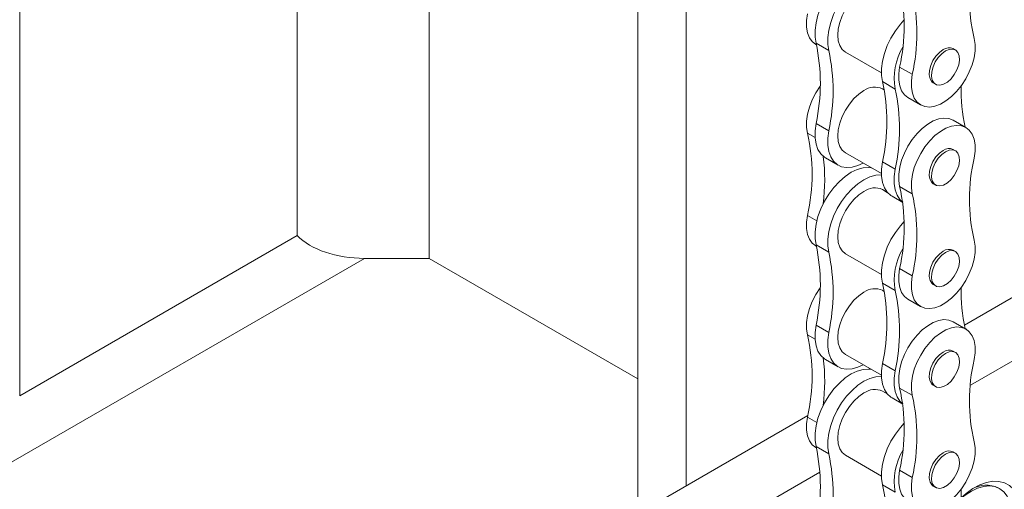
# Model space of a CAD drawing. Header units: millimetres. Extents: x 525 to 29324, y 175 to 20618.
# Tile 456 of 588: x 25311 to 25565, y 12554 to 12675. Entities that reach past the tile are written whole.
import ezdxf

# ---------------------------------------------------------------- set-up
doc = ezdxf.new("R2010")
doc.units = ezdxf.units.MM
doc.linetypes.add('SLD-Continua', pattern=[0])

msp = doc.modelspace()

# ---------------------------------------------------------------- linework, layer by layer
at = {"color": 7, "linetype": 'SLD-Continua', "lineweight": 18, "ltscale": 35}
for p, q in [((25482.84, 12555.04), (25482.84, 12891.49)), ((25482.84, 12555.04), (25482.84, 12891.49)), ((25482.84, 12555.04), (25482.84, 12891.49)), ((25482.84, 12555.04), (25482.84, 12891.49)), ((25482.84, 12555.04), (25482.84, 12891.49)), ((25482.84, 12555.04), (25482.84, 12891.49)), ((25482.84, 12555.04), (25482.84, 12891.49)), ((25482.84, 12555.04), (25482.84, 12891.49)), ((25482.84, 12555.04), (25482.84, 12891.49)), ((25482.84, 12555.04), (25482.84, 12891.49)), ((25470.46, 12547.89), (25470.46, 12884.35)), ((25470.46, 12547.89), (25470.46, 12884.35)), ((25470.46, 12547.89), (25470.46, 12884.35)), ((25470.46, 12547.89), (25470.46, 12884.35)), ((25470.46, 12547.89), (25470.46, 12884.35)), ((25470.46, 12547.89), (25470.46, 12884.35)), ((25470.46, 12547.89), (25470.46, 12884.35)), ((25470.46, 12547.89), (25470.46, 12884.35)), ((25470.46, 12547.89), (25470.46, 12884.35)), ((25470.46, 12547.89), (25470.46, 12884.35)), ((25416.72, 12613.55), (25416.72, 12853.33)), ((25416.72, 12613.55), (25416.72, 12853.33)), ((25416.72, 12613.55), (25416.72, 12853.33)), ((25416.72, 12613.55), (25416.72, 12853.33)), ((25416.72, 12613.55), (25416.72, 12853.33)), ((25416.72, 12613.55), (25416.72, 12853.33)), ((25416.72, 12613.55), (25416.72, 12853.33)), ((25416.72, 12613.55), (25416.72, 12853.33)), ((25416.72, 12613.55), (25416.72, 12853.33)), ((25416.72, 12613.55), (25416.72, 12853.33)), ((25382.78, 12619.42), (25382.78, 12833.74)), ((25382.78, 12619.42), (25382.78, 12833.74)), ((25382.78, 12619.42), (25382.78, 12833.74)), ((25382.78, 12619.42), (25382.78, 12833.74)), ((25382.78, 12619.42), (25382.78, 12833.74)), ((25382.78, 12619.42), (25382.78, 12833.74)), ((25382.78, 12619.42), (25382.78, 12833.74)), ((25382.78, 12619.42), (25382.78, 12833.74)), ((25382.78, 12619.42), (25382.78, 12833.74)), ((25382.78, 12619.42), (25382.78, 12833.74)), ((25311.36, 12578.2), (25311.36, 12792.53)), ((25311.36, 12578.2), (25311.36, 12792.53)), ((25311.36, 12578.2), (25311.36, 12792.53)), ((25311.36, 12578.2), (25311.36, 12792.53)), ((25311.36, 12578.2), (25311.36, 12792.53)), ((25311.36, 12578.2), (25311.36, 12792.53)), ((25311.36, 12578.2), (25311.36, 12792.53)), ((25311.36, 12578.2), (25311.36, 12792.53)), ((25311.36, 12578.2), (25311.36, 12792.53)), ((25311.36, 12578.2), (25311.36, 12792.53)), ((25516.22, 12668.59), (25516.37, 12668.51)), ((25516.28, 12668.88), (25519.55, 12666.99)), ((25523.84, 12666.62), (25533.09, 12661.28)), ((25552.13, 12667.17), (25551.55, 12667.51)), ((25541.05, 12660.9), (25537.78, 12662.78)), ((25536.64, 12657.12), (25533.38, 12659.01)), ((25546.45, 12658.68), (25547.04, 12658.34)), ((25533.83, 12656.92), (25533.36, 12657.19)), ((25539.92, 12654.91), (25543.19, 12653.03)), ((25516.28, 12648.25), (25519.55, 12646.37)), ((25554.81, 12647.23), (25551.55, 12649.12)), ((25514.08, 12645.75), (25516.02, 12644.63)), ((25523.84, 12640.69), (25533.09, 12635.35)), ((25552.13, 12641.24), (25551.55, 12641.58)), ((25518.73, 12639.38), (25522, 12637.5)), ((25536.64, 12636.5), (25533.38, 12638.38)), ((25546.45, 12632.75), (25547.04, 12632.42)), ((25534.62, 12630.54), (25533.36, 12631.26)), ((25541.05, 12630.18), (25537.78, 12632.07)), ((25535.83, 12629.52), (25538.58, 12627.93)), ((25514.08, 12624.61), (25516.48, 12623.22)), ((25311.36, 12578.2), (25382.78, 12619.42)), ((25311.36, 12578.2), (25382.78, 12619.42)), ((25311.36, 12578.2), (25382.78, 12619.42)), ((25311.36, 12578.2), (25382.78, 12619.42)), ((25311.36, 12578.2), (25382.78, 12619.42)), ((25311.36, 12578.2), (25382.78, 12619.42)), ((25311.36, 12578.2), (25382.78, 12619.42)), ((25311.36, 12578.2), (25382.78, 12619.42)), ((25311.36, 12578.2), (25382.78, 12619.42)), ((25311.36, 12578.2), (25382.78, 12619.42)), ((25516.22, 12616.74), (25516.37, 12616.65)), ((25516.28, 12617.02), (25519.55, 12615.13)), ((25552.13, 12615.31), (25551.55, 12615.65)), ((25400.07, 12613.55), (24941.9, 12349.12)), ((25400.07, 12613.55), (24941.9, 12349.12)), ((25400.07, 12613.55), (24941.9, 12349.12)), ((25400.07, 12613.55), (24941.9, 12349.12)), ((25400.07, 12613.55), (24941.9, 12349.12)), ((25400.07, 12613.55), (24941.9, 12349.12)), ((25400.07, 12613.55), (24941.9, 12349.12)), ((25400.07, 12613.55), (24941.9, 12349.12)), ((25400.07, 12613.55), (24941.9, 12349.12)), ((25400.07, 12613.55), (24941.9, 12349.12)), ((25416.72, 12613.55), (25400.07, 12613.55)), ((25416.72, 12613.55), (25400.07, 12613.55)), ((25416.72, 12613.55), (25400.07, 12613.55)), ((25416.72, 12613.55), (25400.07, 12613.55)), ((25416.72, 12613.55), (25400.07, 12613.55)), ((25416.72, 12613.55), (25400.07, 12613.55)), ((25416.72, 12613.55), (25400.07, 12613.55)), ((25416.72, 12613.55), (25400.07, 12613.55)), ((25416.72, 12613.55), (25400.07, 12613.55)), ((25416.72, 12613.55), (25400.07, 12613.55)), ((25416.72, 12613.55), (25470.46, 12582.54)), ((25416.72, 12613.55), (25470.46, 12582.54)), ((25416.72, 12613.55), (25470.46, 12582.54)), ((25416.72, 12613.55), (25470.46, 12582.54)), ((25416.72, 12613.55), (25470.46, 12582.54)), ((25416.72, 12613.55), (25470.46, 12582.54)), ((25416.72, 12613.55), (25470.46, 12582.54)), ((25416.72, 12613.55), (25470.46, 12582.54)), ((25416.72, 12613.55), (25470.46, 12582.54)), ((25416.72, 12613.55), (25470.46, 12582.54)), ((25523.84, 12614.76), (25533.09, 12609.42)), ((25541.05, 12609.04), (25537.78, 12610.92)), ((25578.3, 12610.13), (25554.46, 12596.37)), ((25578.3, 12610.13), (25554.46, 12596.37)), ((25578.3, 12610.13), (25554.46, 12596.37)), ((25533.83, 12605.06), (25533.36, 12605.33)), ((25536.64, 12605.27), (25533.38, 12607.15)), ((25546.45, 12606.83), (25547.04, 12606.49)), ((25539.92, 12603.06), (25543.19, 12601.17)), ((25592.44, 12601.97), (25556, 12580.94)), ((25592.44, 12601.97), (25556, 12580.94)), ((25592.44, 12601.97), (25556, 12580.94)), ((25554.81, 12595.38), (25551.55, 12597.26)), ((25516.28, 12596.4), (25519.55, 12594.51)), ((25514.08, 12593.89), (25516.02, 12592.77)), ((25552.13, 12589.38), (25551.55, 12589.72)), ((25518.73, 12587.53), (25522, 12585.64)), ((25523.84, 12588.83), (25533.09, 12583.49)), ((25536.64, 12584.64), (25533.38, 12586.53)), ((25534.62, 12578.68), (25533.36, 12579.41)), ((25541.05, 12578.33), (25537.78, 12580.21)), ((25546.45, 12580.9), (25547.04, 12580.56)), ((25535.83, 12577.66), (25538.58, 12576.07)), ((25514.15, 12573.11), (25256.33, 12424.31)), ((25514.15, 12573.11), (25256.33, 12424.31)), ((25514.15, 12573.11), (25256.33, 12424.31)), ((25514.08, 12572.75), (25516.48, 12571.36)), ((25516.22, 12564.88), (25516.37, 12564.79)), ((25516.28, 12565.16), (25519.55, 12563.28)), ((25523.84, 12562.91), (25533.09, 12557.57)), ((25552.13, 12563.46), (25551.55, 12563.79)), ((25541.05, 12557.18), (25537.78, 12559.07)), ((25517.29, 12558.6), (25270.47, 12416.14)), ((25517.29, 12558.6), (25270.47, 12416.14)), ((25517.29, 12558.6), (25270.47, 12416.14)), ((25536.64, 12553.41), (25533.38, 12555.3)), ((25546.45, 12554.97), (25547.04, 12554.63)), ((25563.52, 12554.33), (25563.17, 12554.54)), ((25563.52, 12554.33), (25563.17, 12554.54)), ((25563.52, 12554.33), (25563.17, 12554.54))]:
    msp.add_line(p, q, dxfattribs=at)
at = {"color": 7, "linetype": 'SLD-Continua', "lineweight": 18, "ltscale": 35, "flags": 128}
for points in [[(25530.45, 12688.73), (25529.78, 12688.81), (25528.37, 12688.71), (25526.87, 12688.28), (25525.33, 12687.54), (25523.8, 12686.51), (25522.3, 12685.21), (25520.89, 12683.68), (25519.6, 12681.96), (25518.46, 12680.09), (25517.51, 12678.14), (25516.78, 12676.15), (25516.28, 12674.17), (25516.02, 12672.27), (25516.02, 12670.49), (25516.28, 12668.88)], [(25533.1, 12686.92), (25533.05, 12686.92), (25531.63, 12686.82), (25530.14, 12686.4), (25528.6, 12685.66), (25527.06, 12684.62), (25525.57, 12683.32), (25524.15, 12681.79), (25522.86, 12680.07), (25521.73, 12678.21), (25520.78, 12676.25), (25520.05, 12674.26), (25519.54, 12672.29), (25519.29, 12670.38), (25519.29, 12668.6), (25519.55, 12666.99)], [(25528.6, 12682.65), (25527.29, 12681.74), (25526.02, 12680.57), (25524.86, 12679.18), (25523.84, 12677.62), (25523, 12675.96), (25522.38, 12674.25), (25521.99, 12672.57), (25521.87, 12670.98), (25521.99, 12669.54), (25522.38, 12668.3), (25523, 12667.32), (25523.84, 12666.62), (25523.84, 12666.62)], [(25514.08, 12676.46), (25513.84, 12674.7), (25513.85, 12673.06), (25514.1, 12671.58), (25514.6, 12670.32), (25515.31, 12669.31), (25516.22, 12668.59)], [(25538.88, 12674.82), (25537.98, 12673.81), (25536.69, 12672.09), (25535.56, 12670.22), (25534.61, 12668.27), (25533.88, 12666.28), (25533.38, 12664.31), (25533.12, 12662.4), (25533.12, 12660.62), (25533.38, 12659.01)], [(25541.05, 12660.9), (25540.81, 12659.13), (25540.82, 12657.49), (25541.07, 12656.02), (25541.57, 12654.75), (25542.29, 12653.75), (25543.21, 12653.02), (25544.3, 12652.59), (25545.54, 12652.49), (25546.88, 12652.7), (25548.29, 12653.23), (25549.71, 12654.05), (25551.12, 12655.15), (25552.46, 12656.48), (25553.7, 12658.02), (25554.8, 12659.71), (25555.72, 12661.5), (25556.44, 12663.34), (25556.93, 12665.17), (25557.19, 12666.94), (25557.19, 12668.59), (25556.96, 12670.08)], [(25549, 12667.26), (25548.03, 12666.54), (25547.13, 12665.57), (25546.37, 12664.42), (25545.8, 12663.16), (25545.47, 12661.91), (25545.41, 12660.74), (25545.61, 12659.74), (25546.06, 12659), (25546.45, 12658.68)], [(25549.59, 12666.92), (25548.62, 12666.2), (25547.72, 12665.23), (25546.95, 12664.08), (25546.39, 12662.82), (25546.06, 12661.57), (25545.99, 12660.4), (25546.19, 12659.4), (25546.64, 12658.66), (25547.31, 12658.22), (25548.15, 12658.11), (25549.1, 12658.35), (25550.08, 12658.92), (25551.02, 12659.77), (25551.86, 12660.84), (25552.53, 12662.06), (25552.98, 12663.32), (25553.18, 12664.55), (25553.11, 12665.64), (25552.79, 12666.52), (25552.22, 12667.12), (25551.46, 12667.39), (25550.56, 12667.32), (25549.59, 12666.92)], [(25537.78, 12662.78), (25537.54, 12661.02), (25537.55, 12659.38), (25537.81, 12657.9), (25538.3, 12656.64), (25539.02, 12655.63), (25539.92, 12654.91)], [(25517.38, 12657.87), (25517.33, 12657.81), (25516.24, 12656.12), (25515.31, 12654.33), (25514.6, 12652.49), (25514.1, 12650.66), (25513.85, 12648.89), (25513.84, 12647.24), (25514.08, 12645.75)], [(25528.6, 12656.72), (25527.29, 12655.81), (25526.02, 12654.64), (25524.86, 12653.25), (25523.84, 12651.69), (25523, 12650.03), (25522.38, 12648.33), (25521.99, 12646.65), (25521.87, 12645.05), (25521.99, 12643.61), (25522.38, 12642.37), (25523, 12641.39), (25523.84, 12640.69), (25523.84, 12640.69)], [(25516.28, 12648.25), (25516.02, 12646.35), (25516.02, 12644.57), (25516.28, 12642.95), (25516.78, 12641.56), (25517.51, 12640.41), (25518.46, 12639.55), (25518.73, 12639.38)], [(25551.55, 12649.12), (25551.53, 12649.13), (25550.43, 12649.55), (25549.2, 12649.66), (25547.85, 12649.45), (25546.45, 12648.92), (25545.02, 12648.1), (25543.61, 12647), (25542.27, 12645.66), (25541.04, 12644.13), (25539.94, 12642.44), (25539.02, 12640.65), (25538.3, 12638.81), (25537.81, 12636.98), (25537.55, 12635.21), (25537.54, 12633.56), (25537.78, 12632.07)], [(25556.96, 12639.37), (25557.19, 12641.13), (25557.19, 12642.77), (25556.93, 12644.25), (25556.44, 12645.51), (25555.72, 12646.52), (25554.8, 12647.24), (25553.7, 12647.67), (25552.46, 12647.77), (25551.12, 12647.56), (25549.71, 12647.04), (25548.29, 12646.21), (25546.88, 12645.12), (25545.54, 12643.78), (25544.3, 12642.24), (25543.21, 12640.56), (25542.29, 12638.76), (25541.57, 12636.93), (25541.07, 12635.09), (25540.82, 12633.32), (25540.81, 12631.67), (25541.05, 12630.18)], [(25519.55, 12646.37), (25519.29, 12644.46), (25519.29, 12642.68), (25519.54, 12641.07), (25520.05, 12639.67), (25520.78, 12638.53), (25521.73, 12637.67), (25522.86, 12637.12), (25524.15, 12636.89), (25525.57, 12636.99), (25527.06, 12637.41), (25528.42, 12638.05)], [(25549, 12641.33), (25548.03, 12640.61), (25547.13, 12639.64), (25546.37, 12638.49), (25545.8, 12637.23), (25545.47, 12635.98), (25545.41, 12634.81), (25545.61, 12633.81), (25546.06, 12633.07), (25546.45, 12632.75)], [(25549.59, 12640.99), (25548.62, 12640.27), (25547.72, 12639.3), (25546.95, 12638.15), (25546.39, 12636.9), (25546.06, 12635.64), (25545.99, 12634.47), (25546.19, 12633.48), (25546.64, 12632.73), (25547.31, 12632.29), (25548.15, 12632.18), (25549.1, 12632.42), (25550.08, 12632.99), (25551.02, 12633.84), (25551.86, 12634.91), (25552.53, 12636.13), (25552.98, 12637.39), (25553.18, 12638.62), (25553.11, 12639.71), (25552.79, 12640.59), (25552.22, 12641.19), (25551.46, 12641.46), (25550.56, 12641.4), (25549.59, 12640.99)], [(25533.38, 12638.38), (25533.12, 12636.48), (25533.12, 12634.7), (25533.38, 12633.09), (25533.88, 12631.69), (25534.61, 12630.55), (25535.56, 12629.69), (25535.83, 12629.52)], [(25530.45, 12636.88), (25529.78, 12636.95), (25528.37, 12636.85), (25526.87, 12636.43), (25525.33, 12635.69), (25523.8, 12634.65), (25522.3, 12633.35), (25520.89, 12631.82), (25519.6, 12630.1), (25518.46, 12628.24), (25517.51, 12626.28), (25516.78, 12624.29), (25516.28, 12622.32), (25516.02, 12620.41), (25516.02, 12618.63), (25516.28, 12617.02)], [(25533.1, 12635.06), (25533.05, 12635.07), (25531.63, 12634.97), (25530.14, 12634.54), (25528.6, 12633.8), (25527.06, 12632.77), (25525.57, 12631.46), (25524.15, 12629.93), (25522.86, 12628.21), (25521.73, 12626.35), (25520.78, 12624.4), (25520.05, 12622.41), (25519.54, 12620.43), (25519.29, 12618.53), (25519.29, 12616.75), (25519.55, 12615.13)], [(25536.64, 12636.5), (25536.39, 12634.59), (25536.39, 12632.81), (25536.64, 12631.2), (25537.14, 12629.8), (25537.88, 12628.66), (25538.57, 12627.98)], [(25528.6, 12630.79), (25527.29, 12629.88), (25526.02, 12628.71), (25524.86, 12627.32), (25523.84, 12625.76), (25523, 12624.1), (25522.38, 12622.4), (25521.99, 12620.72), (25521.87, 12619.13), (25521.99, 12617.68), (25522.38, 12616.44), (25523, 12615.46), (25523.84, 12614.76), (25523.84, 12614.76)], [(25514.08, 12624.61), (25513.84, 12622.84), (25513.85, 12621.2), (25514.1, 12619.72), (25514.6, 12618.46), (25515.31, 12617.45), (25516.22, 12616.74)], [(25538.94, 12623.03), (25537.98, 12621.95), (25536.69, 12620.23), (25535.56, 12618.37), (25534.61, 12616.41), (25533.88, 12614.42), (25533.38, 12612.45), (25533.12, 12610.55), (25533.12, 12608.76), (25533.38, 12607.15)], [(25541.05, 12609.04), (25540.81, 12607.28), (25540.82, 12605.63), (25541.07, 12604.16), (25541.57, 12602.9), (25542.29, 12601.89), (25543.21, 12601.16), (25544.3, 12600.74), (25545.54, 12600.63), (25546.88, 12600.84), (25548.29, 12601.37), (25549.71, 12602.19), (25551.12, 12603.29), (25552.46, 12604.63), (25553.7, 12606.16), (25554.8, 12607.85), (25555.72, 12609.64), (25556.44, 12611.48), (25556.93, 12613.31), (25557.19, 12615.08), (25557.19, 12616.73), (25556.96, 12618.22)], [(25549, 12615.4), (25548.03, 12614.68), (25547.13, 12613.71), (25546.37, 12612.56), (25545.8, 12611.31), (25545.47, 12610.05), (25545.41, 12608.88), (25545.61, 12607.89), (25546.06, 12607.14), (25546.45, 12606.83)], [(25549.59, 12615.06), (25548.62, 12614.35), (25547.72, 12613.37), (25546.95, 12612.22), (25546.39, 12610.97), (25546.06, 12609.71), (25545.99, 12608.54), (25546.19, 12607.55), (25546.64, 12606.8), (25547.31, 12606.36), (25548.15, 12606.26), (25549.1, 12606.49), (25550.08, 12607.06), (25551.02, 12607.91), (25551.86, 12608.98), (25552.53, 12610.2), (25552.98, 12611.47), (25553.18, 12612.69), (25553.11, 12613.78), (25552.79, 12614.66), (25552.22, 12615.26), (25551.46, 12615.54), (25550.56, 12615.47), (25549.59, 12615.06)], [(25537.78, 12610.92), (25537.54, 12609.16), (25537.55, 12607.52), (25537.81, 12606.04), (25538.3, 12604.78), (25539.02, 12603.77), (25539.92, 12603.06)], [(25517.38, 12606.01), (25517.33, 12605.95), (25516.24, 12604.26), (25515.31, 12602.47), (25514.6, 12600.63), (25514.1, 12598.8), (25513.85, 12597.03), (25513.84, 12595.38), (25514.08, 12593.89)], [(25528.6, 12604.86), (25527.29, 12603.95), (25526.02, 12602.78), (25524.86, 12601.39), (25523.84, 12599.84), (25523, 12598.17), (25522.38, 12596.47), (25521.99, 12594.79), (25521.87, 12593.2), (25521.99, 12591.75), (25522.38, 12590.52), (25523, 12589.53), (25523.84, 12588.84), (25523.84, 12588.83)], [(25551.55, 12597.26), (25551.53, 12597.27), (25550.43, 12597.7), (25549.2, 12597.8), (25547.85, 12597.59), (25546.45, 12597.06), (25545.02, 12596.24), (25543.61, 12595.14), (25542.27, 12593.81), (25541.04, 12592.27), (25539.94, 12590.58), (25539.02, 12588.79), (25538.3, 12586.95), (25537.81, 12585.12), (25537.55, 12583.35), (25537.54, 12581.7), (25537.78, 12580.21)], [(25516.28, 12596.4), (25516.02, 12594.49), (25516.02, 12592.71), (25516.28, 12591.1), (25516.78, 12589.7), (25517.51, 12588.56), (25518.46, 12587.7), (25518.73, 12587.53)], [(25519.55, 12594.51), (25519.29, 12592.61), (25519.29, 12590.82), (25519.54, 12589.21), (25520.05, 12587.82), (25520.78, 12586.67), (25521.73, 12585.81), (25522.86, 12585.26), (25524.15, 12585.03), (25525.57, 12585.13), (25527.06, 12585.56), (25528.42, 12586.19)], [(25556.96, 12587.51), (25557.19, 12589.27), (25557.19, 12590.91), (25556.93, 12592.39), (25556.44, 12593.65), (25555.72, 12594.66), (25554.8, 12595.39), (25553.7, 12595.81), (25552.46, 12595.92), (25551.12, 12595.71), (25549.71, 12595.18), (25548.29, 12594.36), (25546.88, 12593.26), (25545.54, 12591.92), (25544.3, 12590.39), (25543.21, 12588.7), (25542.29, 12586.91), (25541.57, 12585.07), (25541.07, 12583.24), (25540.82, 12581.47), (25540.81, 12579.81), (25541.05, 12578.33)], [(25549, 12589.47), (25548.03, 12588.76), (25547.13, 12587.78), (25546.37, 12586.63), (25545.8, 12585.38), (25545.47, 12584.12), (25545.41, 12582.95), (25545.61, 12581.96), (25546.06, 12581.21), (25546.45, 12580.9)], [(25549.59, 12589.13), (25548.62, 12588.42), (25547.72, 12587.45), (25546.95, 12586.29), (25546.39, 12585.04), (25546.06, 12583.78), (25545.99, 12582.61), (25546.19, 12581.62), (25546.64, 12580.87), (25547.31, 12580.43), (25548.15, 12580.33), (25549.1, 12580.57), (25550.08, 12581.13), (25551.02, 12581.98), (25551.86, 12583.06), (25552.53, 12584.27), (25552.98, 12585.54), (25553.18, 12586.76), (25553.11, 12587.85), (25552.79, 12588.73), (25552.22, 12589.33), (25551.46, 12589.61), (25550.56, 12589.54), (25549.59, 12589.13)], [(25530.45, 12585.02), (25529.78, 12585.09), (25528.37, 12584.99), (25526.87, 12584.57), (25525.33, 12583.83), (25523.8, 12582.79), (25522.3, 12581.49), (25520.89, 12579.96), (25519.6, 12578.24), (25518.46, 12576.38), (25517.51, 12574.43), (25516.78, 12572.43), (25516.28, 12570.46), (25516.02, 12568.56), (25516.02, 12566.77), (25516.28, 12565.16)], [(25533.38, 12586.53), (25533.12, 12584.62), (25533.12, 12582.84), (25533.38, 12581.23), (25533.88, 12579.83), (25534.61, 12578.69), (25535.56, 12577.83), (25535.83, 12577.66)], [(25536.64, 12584.64), (25536.39, 12582.74), (25536.39, 12580.96), (25536.64, 12579.34), (25537.14, 12577.95), (25537.88, 12576.8), (25538.57, 12576.13)], [(25533.1, 12583.21), (25533.05, 12583.21), (25531.63, 12583.11), (25530.14, 12582.68), (25528.6, 12581.94), (25527.06, 12580.91), (25525.57, 12579.61), (25524.15, 12578.08), (25522.86, 12576.36), (25521.73, 12574.49), (25520.78, 12572.54), (25520.05, 12570.55), (25519.54, 12568.57), (25519.29, 12566.67), (25519.29, 12564.89), (25519.55, 12563.28)], [(25528.6, 12578.93), (25527.29, 12578.03), (25526.02, 12576.85), (25524.86, 12575.46), (25523.84, 12573.91), (25523, 12572.25), (25522.38, 12570.54), (25521.99, 12568.86), (25521.87, 12567.27), (25521.99, 12565.83), (25522.38, 12564.59), (25523, 12563.6), (25523.84, 12562.91), (25523.84, 12562.91)], [(25514.08, 12572.75), (25513.84, 12570.99), (25513.85, 12569.34), (25514.1, 12567.87), (25514.6, 12566.61), (25515.31, 12565.6), (25516.22, 12564.88)], [(25538.94, 12571.17), (25537.98, 12570.09), (25536.69, 12568.37), (25535.56, 12566.51), (25534.61, 12564.56), (25533.88, 12562.57), (25533.38, 12560.59), (25533.12, 12558.69), (25533.12, 12556.91), (25533.38, 12555.3)], [(25541.05, 12557.18), (25540.81, 12555.42), (25540.82, 12553.78), (25541.07, 12552.3), (25541.57, 12551.04), (25542.29, 12550.03), (25543.21, 12549.3), (25544.3, 12548.88), (25545.54, 12548.77), (25546.88, 12548.99), (25548.29, 12549.51), (25549.71, 12550.34), (25551.12, 12551.43), (25552.46, 12552.77), (25553.7, 12554.3), (25554.8, 12555.99), (25555.72, 12557.78), (25556.44, 12559.62), (25556.93, 12561.45), (25557.19, 12563.22), (25557.19, 12564.88), (25556.96, 12566.36)], [(25549, 12563.54), (25548.03, 12562.83), (25547.13, 12561.86), (25546.37, 12560.7), (25545.8, 12559.45), (25545.47, 12558.19), (25545.41, 12557.02), (25545.61, 12556.03), (25546.06, 12555.28), (25546.45, 12554.97)], [(25549.59, 12563.2), (25548.62, 12562.49), (25547.72, 12561.52), (25546.95, 12560.36), (25546.39, 12559.11), (25546.06, 12557.85), (25545.99, 12556.68), (25546.19, 12555.69), (25546.64, 12554.94), (25547.31, 12554.5), (25548.15, 12554.4), (25549.1, 12554.64), (25550.08, 12555.2), (25551.02, 12556.06), (25551.86, 12557.13), (25552.53, 12558.34), (25552.98, 12559.61), (25553.18, 12560.83), (25553.11, 12561.93), (25552.79, 12562.8), (25552.22, 12563.4), (25551.46, 12563.68), (25550.56, 12563.61), (25549.59, 12563.2)], [(25537.78, 12559.07), (25537.54, 12557.31), (25537.55, 12555.66), (25537.81, 12554.19), (25538.3, 12552.93), (25539.02, 12551.92), (25539.92, 12551.2)], [(25569.1, 12547.67), (25568.97, 12549.61), (25568.59, 12551.37), (25567.96, 12552.9), (25567.11, 12554.17), (25566.03, 12555.16), (25564.77, 12555.83), (25563.34, 12556.19), (25561.78, 12556.22), (25560.12, 12555.91), (25558.4, 12555.28), (25556.64, 12554.35), (25554.9, 12553.12), (25553.58, 12551.99)], [(25553.58, 12551.99), (25554.9, 12553.12), (25556.64, 12554.35), (25558.4, 12555.28), (25560.12, 12555.91), (25561.78, 12556.22), (25563.34, 12556.19), (25564.77, 12555.83), (25566.03, 12555.16), (25567.11, 12554.17), (25567.96, 12552.9), (25568.59, 12551.37), (25568.97, 12549.61), (25569.1, 12547.67), (25568.97, 12545.57), (25568.59, 12543.37), (25567.96, 12541.12), (25567.11, 12538.86), (25566.03, 12536.63), (25564.77, 12534.5), (25563.34, 12532.5), (25561.78, 12530.67), (25560.12, 12529.06), (25558.4, 12527.69), (25556.64, 12526.61), (25555.82, 12526.2), (25556.64, 12526.61), (25558.4, 12527.69), (25560.12, 12529.06), (25561.78, 12530.67), (25563.34, 12532.5), (25564.77, 12534.5), (25566.03, 12536.63), (25567.11, 12538.86), (25567.96, 12541.12), (25568.59, 12543.37), (25568.97, 12545.57), (25569.1, 12547.67), (25568.97, 12549.61), (25568.59, 12551.37), (25567.96, 12552.9), (25567.11, 12554.17), (25566.03, 12555.16), (25564.77, 12555.83), (25563.34, 12556.19), (25561.78, 12556.22), (25560.12, 12555.91), (25558.4, 12555.28), (25556.64, 12554.35), (25554.9, 12553.12), (25553.58, 12551.99)], [(25553.65, 12551.91), (25554.62, 12552.67), (25556.24, 12553.71), (25557.86, 12554.46), (25559.43, 12554.91), (25560.93, 12555.03), (25562.31, 12554.84), (25563.54, 12554.32), (25564.59, 12553.51), (25565.45, 12552.41), (25566.08, 12551.04), (25566.48, 12549.46), (25566.63, 12547.68), (25566.53, 12545.75), (25566.19, 12543.72), (25565.61, 12541.63), (25564.81, 12539.54), (25563.8, 12537.49), (25562.6, 12535.53), (25561.26, 12533.7), (25559.79, 12532.06), (25558.23, 12530.63), (25556.62, 12529.45), (25556, 12529.07)], [(25553.65, 12551.91), (25554.62, 12552.67), (25556.24, 12553.71), (25557.86, 12554.46), (25559.43, 12554.91), (25560.93, 12555.03), (25562.31, 12554.84), (25563.54, 12554.32), (25564.59, 12553.51), (25565.45, 12552.41), (25566.08, 12551.04), (25566.48, 12549.46), (25566.63, 12547.68), (25566.53, 12545.75), (25566.19, 12543.72), (25565.61, 12541.63), (25564.81, 12539.54), (25563.8, 12537.49), (25562.6, 12535.53), (25561.26, 12533.7), (25559.79, 12532.06), (25558.23, 12530.63), (25556.62, 12529.45), (25556, 12529.07)], [(25553.65, 12551.91), (25554.62, 12552.67), (25556.24, 12553.71), (25557.86, 12554.46), (25559.43, 12554.91), (25560.93, 12555.03), (25562.31, 12554.84), (25563.54, 12554.32), (25564.59, 12553.51), (25565.45, 12552.41), (25566.08, 12551.04), (25566.48, 12549.46), (25566.63, 12547.68), (25566.53, 12545.75), (25566.19, 12543.72), (25565.61, 12541.63), (25564.81, 12539.54), (25563.8, 12537.49), (25562.6, 12535.53), (25561.26, 12533.7), (25559.79, 12532.06), (25558.23, 12530.63), (25556.62, 12529.45), (25556, 12529.07)]]:
    msp.add_lwpolyline(points, dxfattribs=at)
at = {"color": 7, "linetype": 'SLD-Continua', "lineweight": 18, "ltscale": 1225}
for centre, radius, start, end in [((25603.84, 12680.65), 48.07, 167.2941, 192.7059), ((25490.89, 12673.35), 48.07, 347.2941, 12.7059), ((25494.16, 12671.47), 48.07, 347.2941, 12.7059), ((25469.31, 12658.56), 48.08, 347.6159, 12.3841), ((25472.58, 12656.68), 48.08, 347.6159, 12.3841), ((25552.64, 12659.8), 16.22, 150.0556, 189.4845), ((25550.49, 12665.2), 2.54, 65.381, 125.9208), ((25486.41, 12648.7), 48.08, 347.6159, 12.3841), ((25595.24, 12656.52), 41.61, 178.023, 192.7757), ((25531.39, 12652.82), 4.79, 65.6927, 125.6091), ((25489.68, 12646.81), 48.08, 347.6159, 12.3841), ((25467.19, 12635.18), 48.07, 347.2941, 12.7059), ((25550.49, 12639.27), 2.54, 65.381, 125.9208), ((25470.13, 12633.75), 48.38, 352.6955, 7.184), ((25603.84, 12628.79), 48.07, 167.2941, 192.7059), ((25531.39, 12626.9), 4.79, 65.6927, 125.6091), ((25490.89, 12621.5), 48.07, 347.2941, 12.7059), ((25494.16, 12619.61), 48.07, 347.2941, 12.7059), ((25469.31, 12606.71), 48.08, 347.6159, 12.3841), ((25472.58, 12604.82), 48.08, 347.6159, 12.3841), ((25552.64, 12607.94), 16.22, 150.0556, 189.4845), ((25550.49, 12613.34), 2.54, 65.381, 125.9208), ((25531.39, 12600.97), 4.79, 65.6927, 125.6091), ((25486.41, 12596.84), 48.08, 347.6159, 12.3841), ((25489.68, 12594.95), 48.08, 347.6159, 12.3841), ((25595.24, 12604.67), 41.61, 178.023, 192.7757), ((25467.19, 12583.32), 48.07, 347.2941, 12.7059), ((25550.49, 12587.41), 2.54, 65.381, 125.9208), ((25470.13, 12581.89), 48.38, 352.6955, 7.184), ((25603.84, 12576.94), 48.07, 167.2941, 192.7059), ((25531.39, 12575.04), 4.79, 65.6927, 125.6091), ((25490.89, 12569.64), 48.07, 347.2941, 12.7059), ((25494.16, 12567.75), 48.07, 347.2941, 12.7059), ((25469.31, 12554.85), 48.08, 347.6159, 12.3841), ((25552.64, 12556.08), 16.22, 150.0556, 189.4845), ((25472.58, 12552.97), 48.08, 347.6159, 12.3841), ((25550.49, 12561.49), 2.54, 65.381, 125.9208), ((25486.41, 12544.98), 48.08, 347.6159, 12.3841), ((25595.24, 12552.81), 41.61, 178.023, 192.7757), ((25560.11, 12548.04), 7.18, 64.7649, 121.5459), ((25560.11, 12548.04), 7.18, 64.7649, 121.5459), ((25560.11, 12548.04), 7.18, 64.7649, 121.5459)]:
    msp.add_arc(centre, radius, start, end, dxfattribs=at)
msp.add_ellipse((25400.07, 12624.99), major_axis=(19.8, 0), ratio=0.577453, start_param=3.650665, end_param=4.712389, dxfattribs=at)
msp.add_ellipse((25400.07, 12624.99), major_axis=(19.8, 0), ratio=0.577453, start_param=3.650665, end_param=4.712389, dxfattribs=at)
msp.add_ellipse((25400.07, 12624.99), major_axis=(19.8, 0), ratio=0.577453, start_param=3.650665, end_param=4.712389, dxfattribs=at)
msp.add_ellipse((25400.07, 12624.99), major_axis=(19.8, 0), ratio=0.577453, start_param=3.650665, end_param=4.712389, dxfattribs=at)
msp.add_ellipse((25400.07, 12624.99), major_axis=(19.8, 0), ratio=0.577453, start_param=3.650665, end_param=4.712389, dxfattribs=at)
msp.add_ellipse((25400.07, 12624.99), major_axis=(19.8, 0), ratio=0.577453, start_param=3.650665, end_param=4.712389, dxfattribs=at)
msp.add_ellipse((25400.07, 12624.99), major_axis=(19.8, 0), ratio=0.577453, start_param=3.650665, end_param=4.712389, dxfattribs=at)
msp.add_ellipse((25400.07, 12624.99), major_axis=(19.8, 0), ratio=0.577453, start_param=3.650665, end_param=4.712389, dxfattribs=at)
msp.add_ellipse((25400.07, 12624.99), major_axis=(19.8, 0), ratio=0.577453, start_param=3.650665, end_param=4.712389, dxfattribs=at)
msp.add_ellipse((25400.07, 12624.99), major_axis=(19.8, 0), ratio=0.577453, start_param=3.650665, end_param=4.712389, dxfattribs=at)

doc.saveas('drawing.dxf')
